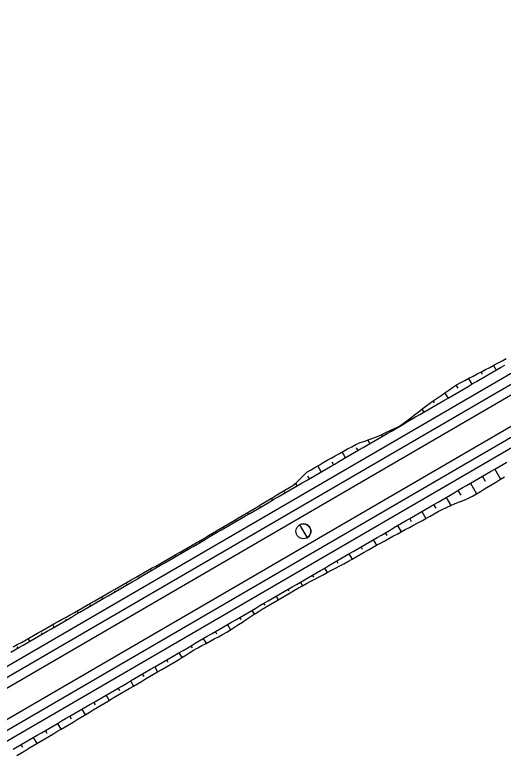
# Model space of a CAD drawing. Extents: x 6503541 to 6503743, y 5888004 to 5888145.
# Drawn here: x 6503578.394 to 6503579.646, y 5888027.228 to 5888029.12 of the extents above; entities that cross this region are included whole.
import ezdxf

# ---------------------------------------------------------------- set-up
doc = ezdxf.new("R2010")
doc.units = 0
doc.layers.add('12', color=7, linetype='Continuous')

msp = doc.modelspace()

# ---------------------------------------------------------------- linework, layer by layer
at = {"layer": '12'}
for p, q in [((6503577.0222, 5888026.665), (6503581.2455, 5888029.12)), ((6503569.2748, 5888022.1337), (6503581.2576, 5888029.0992)), ((6503569.2869, 5888022.113), (6503581.2696, 5888029.0785)), ((6503569.3219, 5888022.0528), (6503581.3046, 5888029.0183)), ((6503569.3339, 5888022.0321), (6503581.3167, 5888028.9976)), ((6503577.1061, 5888026.5222), (6503581.3287, 5888028.9768)), ((6503579.6208, 5888028.2217), (6503579.6274, 5888028.2093)), ((6503579.5926, 5888028.1981), (6503579.589, 5888028.2049)), ((6503579.5571, 5888028.1881), (6503579.5651, 5888028.1731)), ((6503579.5301, 5888028.1634), (6503579.5254, 5888028.1712)), ((6503579.4955, 5888028.151), (6503579.5045, 5888028.1379)), ((6503579.4697, 5888028.1253), (6503579.4658, 5888028.1307)), ((6503579.437, 5888028.1092), (6503579.4425, 5888028.1019)), ((6503579.4098, 5888028.0854), (6503579.4085, 5888028.0872)), ((6503579.3797, 5888028.0657), (6503579.3798, 5888028.0654)), ((6503579.3663, 5888028.0576), (6503579.3654, 5888028.0591)), ((6503579.304, 5888028.0214), (6503579.2987, 5888028.0305)), ((6503579.3339, 5888028.0416), (6503579.3351, 5888028.0395)), ((6503579.2688, 5888028.0103), (6503579.2729, 5888028.0033)), ((6503579.2418, 5888027.9852), (6503579.2332, 5888027.9999)), ((6503579.2062, 5888027.9748), (6503579.2107, 5888027.9671)), ((6503579.1795, 5888027.949), (6503579.1705, 5888027.9645)), ((6503579.6239, 5888027.9558), (6503579.639, 5888027.9298)), ((6503579.1442, 5888027.9381), (6503579.1484, 5888027.9309)), ((6503579.6005, 5888027.9245), (6503579.5928, 5888027.9377)), ((6503579.1173, 5888027.9128), (6503579.1133, 5888027.9196)), ((6503579.5616, 5888027.9196), (6503579.5773, 5888027.8926)), ((6503579.0846, 5888027.8974), (6503579.0862, 5888027.8947)), ((6503579.5379, 5888027.8887), (6503579.5305, 5888027.9015)), ((6503579.055, 5888027.8766), (6503579.0522, 5888027.8815)), ((6503579.4994, 5888027.8834), (6503579.5113, 5888027.8629)), ((6503579.0226, 5888027.8608), (6503579.0239, 5888027.8585)), ((6503579.4736, 5888027.8562), (6503579.4683, 5888027.8653)), ((6503578.9928, 5888027.8405), (6503578.9904, 5888027.8445)), ((6503579.4371, 5888027.8473), (6503579.4476, 5888027.8293)), ((6503578.9605, 5888027.8243), (6503578.9617, 5888027.8224)), ((6503579.4109, 5888027.8207), (6503579.406, 5888027.8292)), ((6503578.9305, 5888027.8043), (6503578.9284, 5888027.8079)), ((6503579.3749, 5888027.8111), (6503579.3842, 5888027.7951)), ((6503578.8984, 5888027.7879), (6503578.8994, 5888027.7862)), ((6503579.3481, 5888027.7855), (6503579.3438, 5888027.793)), ((6503578.8683, 5888027.7681), (6503578.8663, 5888027.7715)), ((6503579.3126, 5888027.7749), (6503579.3209, 5888027.7606)), ((6503578.8361, 5888027.7518), (6503578.8372, 5888027.75)), ((6503579.2855, 5888027.7499), (6503579.2815, 5888027.7568)), ((6503578.806, 5888027.7319), (6503578.8039, 5888027.7356)), ((6503579.2504, 5888027.7387), (6503579.2582, 5888027.7253)), ((6503578.7738, 5888027.7158), (6503578.7749, 5888027.7138)), ((6503579.223, 5888027.7142), (6503579.2193, 5888027.7206)), ((6503578.7438, 5888027.6957), (6503578.7414, 5888027.6999)), ((6503579.1881, 5888027.7025), (6503579.1949, 5888027.691)), ((6503578.7114, 5888027.6798), (6503578.7127, 5888027.6776)), ((6503579.16, 5888027.6792), (6503579.157, 5888027.6844)), ((6503578.6816, 5888027.6595), (6503578.6789, 5888027.6641)), ((6503579.0974, 5888027.6437), (6503579.0948, 5888027.6482)), ((6503579.1259, 5888027.6663), (6503579.1313, 5888027.6571)), ((6503578.649, 5888027.6439), (6503578.6504, 5888027.6414)), ((6503579.0637, 5888027.6301), (6503579.0689, 5888027.6211)), ((6503578.6193, 5888027.6234), (6503578.6163, 5888027.6285)), ((6503579.0352, 5888027.6075), (6503579.0325, 5888027.6121)), ((6503578.5571, 5888027.5872), (6503578.5537, 5888027.5929)), ((6503578.5866, 5888027.608), (6503578.5882, 5888027.6053)), ((6503579.0014, 5888027.594), (6503579.0073, 5888027.5839)), ((6503578.9737, 5888027.57), (6503578.9703, 5888027.5759)), ((6503578.4948, 5888027.551), (6503578.4911, 5888027.5574)), ((6503578.5242, 5888027.5721), (6503578.5259, 5888027.5691)), ((6503578.9392, 5888027.5578), (6503578.947, 5888027.5443)), ((6503578.4617, 5888027.5363), (6503578.4637, 5888027.5329)), ((6503578.912, 5888027.5329), (6503578.908, 5888027.5397)), ((6503578.4326, 5888027.5148), (6503578.4284, 5888027.522)), ((6503578.8769, 5888027.5216), (6503578.8841, 5888027.5093)), ((6503578.3992, 5888027.5005), (6503578.4014, 5888027.4967)), ((6503578.849, 5888027.4979), (6503578.8458, 5888027.5035)), ((6503578.8147, 5888027.4854), (6503578.8219, 5888027.473)), ((6503578.7873, 5888027.4608), (6503578.7835, 5888027.4673)), ((6503578.7524, 5888027.4492), (6503578.76, 5888027.4362)), ((6503578.7251, 5888027.4246), (6503578.7213, 5888027.4311)), ((6503578.6902, 5888027.413), (6503578.6977, 5888027.4)), ((6503578.6629, 5888027.3883), (6503578.659, 5888027.395)), ((6503578.6279, 5888027.3769), (6503578.6358, 5888027.3633)), ((6503578.6008, 5888027.3518), (6503578.5968, 5888027.3588)), ((6503578.5657, 5888027.3407), (6503578.574, 5888027.3263)), ((6503578.5388, 5888027.3152), (6503578.5346, 5888027.3226)), ((6503578.5034, 5888027.3045), (6503578.5122, 5888027.2893)), ((6503578.4768, 5888027.2787), (6503578.4723, 5888027.2864)), ((6503578.4412, 5888027.2683), (6503578.4503, 5888027.2527)), ((6503578.4147, 5888027.2423), (6503578.4101, 5888027.2502))]:
    msp.add_line(p, q, dxfattribs=at)
for points in [[(6503579.3797, 5888028.0657), (6503579.3896, 5888028.0725), (6503579.3991, 5888028.0799), (6503579.4087, 5888028.0873), (6503579.4183, 5888028.0947), (6503579.4278, 5888028.1021), (6503579.4374, 5888028.1096), (6503579.447, 5888028.1169), (6503579.4566, 5888028.1243), (6503579.4665, 5888028.1312), (6503579.4764, 5888028.138), (6503579.4863, 5888028.1448), (6503579.4963, 5888028.1515), (6503579.5062, 5888028.1583), (6503579.5162, 5888028.1651), (6503579.5262, 5888028.1717), (6503579.5368, 5888028.1774), (6503579.5474, 5888028.183), (6503579.558, 5888028.1886), (6503579.5687, 5888028.1942), (6503579.5793, 5888028.1998), (6503579.5899, 5888028.2054), (6503579.6005, 5888028.211), (6503579.6112, 5888028.2166), (6503579.6218, 5888028.2222), (6503579.6324, 5888028.2278), (6503579.643, 5888028.2334), (6503579.6536, 5888028.239)], [(6503578.3838, 5888027.4865), (6503578.3942, 5888027.4925), (6503578.4046, 5888027.4985), (6503578.415, 5888027.5046), (6503578.4253, 5888027.5106), (6503578.4357, 5888027.5166), (6503578.4461, 5888027.5227), (6503578.4565, 5888027.5287), (6503578.4668, 5888027.5347), (6503578.4772, 5888027.5408), (6503578.4876, 5888027.5468), (6503578.498, 5888027.5528), (6503578.5083, 5888027.5588), (6503578.5187, 5888027.5649), (6503578.5291, 5888027.5709), (6503578.5395, 5888027.5769), (6503578.5498, 5888027.583), (6503578.5602, 5888027.589), (6503578.5706, 5888027.595), (6503578.581, 5888027.6011), (6503578.5913, 5888027.6071), (6503578.6017, 5888027.6131), (6503578.6121, 5888027.6191), (6503578.6224, 5888027.6252), (6503578.6328, 5888027.6312), (6503578.6432, 5888027.6372), (6503578.6536, 5888027.6433), (6503578.6639, 5888027.6493), (6503578.6743, 5888027.6553), (6503578.6847, 5888027.6614), (6503578.6951, 5888027.6674), (6503578.7054, 5888027.6734), (6503578.7158, 5888027.6795), (6503578.7262, 5888027.6855), (6503578.7366, 5888027.6915), (6503578.7469, 5888027.6975), (6503578.7573, 5888027.7036), (6503578.7677, 5888027.7096), (6503578.7781, 5888027.7156), (6503578.7884, 5888027.7217), (6503578.7988, 5888027.7277), (6503578.8092, 5888027.7337), (6503578.8196, 5888027.7398), (6503578.8299, 5888027.7458), (6503578.8403, 5888027.7518), (6503578.8507, 5888027.7579), (6503578.8611, 5888027.7639), (6503578.8714, 5888027.7699), (6503578.8818, 5888027.7759), (6503578.8922, 5888027.782), (6503578.9026, 5888027.788), (6503578.9129, 5888027.794), (6503578.9233, 5888027.8001), (6503578.9337, 5888027.8061), (6503578.9441, 5888027.8121), (6503578.9544, 5888027.8182), (6503578.9648, 5888027.8242), (6503578.9752, 5888027.8302), (6503578.9856, 5888027.8363), (6503578.9959, 5888027.8423), (6503579.0063, 5888027.8483), (6503579.0167, 5888027.8543), (6503579.0271, 5888027.8604), (6503579.0374, 5888027.8664), (6503579.0478, 5888027.8724), (6503579.0582, 5888027.8785), (6503579.0686, 5888027.8845), (6503579.0789, 5888027.8905), (6503579.0893, 5888027.8966), (6503579.0997, 5888027.9026), (6503579.1101, 5888027.9086), (6503579.1204, 5888027.9147), (6503579.1308, 5888027.9207), (6503579.1412, 5888027.9267), (6503579.1516, 5888027.9327), (6503579.1619, 5888027.9388), (6503579.1723, 5888027.9448), (6503579.1827, 5888027.9508), (6503579.193, 5888027.9569), (6503579.2034, 5888027.9629), (6503579.2138, 5888027.9689), (6503579.2242, 5888027.975), (6503579.2345, 5888027.981), (6503579.2449, 5888027.987), (6503579.2553, 5888027.993), (6503579.2657, 5888027.9991), (6503579.276, 5888028.0051), (6503579.2864, 5888028.0111), (6503579.2968, 5888028.0172), (6503579.3072, 5888028.0232), (6503579.3175, 5888028.0292), (6503579.3279, 5888028.0353), (6503579.3383, 5888028.0413), (6503579.3487, 5888028.0473), (6503579.359, 5888028.0534), (6503579.3694, 5888028.0594), (6503579.3798, 5888028.0654), (6503579.3902, 5888028.0714), (6503579.4005, 5888028.0775), (6503579.4109, 5888028.0835), (6503579.4213, 5888028.0895), (6503579.4317, 5888028.0956), (6503579.442, 5888028.1016), (6503579.4524, 5888028.1076), (6503579.4628, 5888028.1137), (6503579.4732, 5888028.1197), (6503579.4835, 5888028.1257), (6503579.4939, 5888028.1318), (6503579.5043, 5888028.1378), (6503579.5147, 5888028.1438), (6503579.525, 5888028.1498), (6503579.5354, 5888028.1559), (6503579.5458, 5888028.1619), (6503579.5562, 5888028.1679), (6503579.5665, 5888028.174), (6503579.5769, 5888028.18), (6503579.5873, 5888028.186), (6503579.5977, 5888028.1921), (6503579.608, 5888028.1981), (6503579.6184, 5888028.2041), (6503579.6288, 5888028.2102), (6503579.6392, 5888028.2162), (6503579.6495, 5888028.2222)], [(6503578.3898, 5888027.5002), (6503578.4002, 5888027.5061), (6503578.4107, 5888027.512), (6503578.4211, 5888027.5179), (6503578.4315, 5888027.5238), (6503578.442, 5888027.5297), (6503578.4524, 5888027.5356), (6503578.4629, 5888027.5415), (6503578.4733, 5888027.5474), (6503578.4838, 5888027.5533), (6503578.4942, 5888027.5592), (6503578.5047, 5888027.5651), (6503578.5151, 5888027.571), (6503578.5256, 5888027.5769), (6503578.536, 5888027.5828), (6503578.5465, 5888027.5888), (6503578.5569, 5888027.5947), (6503578.5673, 5888027.6006), (6503578.5778, 5888027.6065), (6503578.5882, 5888027.6125), (6503578.5986, 5888027.6184), (6503578.6091, 5888027.6243), (6503578.6195, 5888027.6303), (6503578.6299, 5888027.6362), (6503578.6404, 5888027.6421), (6503578.6508, 5888027.6481), (6503578.6612, 5888027.654), (6503578.6716, 5888027.66), (6503578.682, 5888027.6659), (6503578.6925, 5888027.6719), (6503578.7029, 5888027.6779), (6503578.7133, 5888027.6838), (6503578.7237, 5888027.6898), (6503578.7341, 5888027.6957), (6503578.7446, 5888027.7017), (6503578.755, 5888027.7076), (6503578.7654, 5888027.7136), (6503578.7758, 5888027.7195), (6503578.7862, 5888027.7255), (6503578.7966, 5888027.7315), (6503578.807, 5888027.7374), (6503578.8174, 5888027.7434), (6503578.8279, 5888027.7494), (6503578.8383, 5888027.7554), (6503578.8487, 5888027.7613), (6503578.8591, 5888027.7673), (6503578.8695, 5888027.7733), (6503578.8798, 5888027.7793), (6503578.8902, 5888027.7854), (6503578.9005, 5888027.7915), (6503578.9109, 5888027.7976), (6503578.9212, 5888027.8037), (6503578.9315, 5888027.8098), (6503578.9419, 5888027.8159), (6503578.9522, 5888027.822), (6503578.9626, 5888027.8281), (6503578.9729, 5888027.8342), (6503578.9832, 5888027.8403), (6503578.9935, 5888027.8464), (6503579.0038, 5888027.8525), (6503579.0141, 5888027.8587), (6503579.0244, 5888027.8649), (6503579.0347, 5888027.871), (6503579.045, 5888027.8772), (6503579.0553, 5888027.8834), (6503579.0656, 5888027.8896), (6503579.0759, 5888027.8958), (6503579.0862, 5888027.9019), (6503579.0965, 5888027.9081), (6503579.1067, 5888027.9143), (6503579.1162, 5888027.9219), (6503579.125, 5888027.9307), (6503579.1337, 5888027.9395), (6503579.1428, 5888027.9479), (6503579.1531, 5888027.954), (6503579.1633, 5888027.9602), (6503579.1736, 5888027.9664), (6503579.1839, 5888027.9725), (6503579.1944, 5888027.9784), (6503579.2049, 5888027.9842), (6503579.2154, 5888027.99), (6503579.2259, 5888027.9958), (6503579.2364, 5888028.0017), (6503579.2469, 5888028.0075), (6503579.2574, 5888028.0133), (6503579.2679, 5888028.0191), (6503579.2791, 5888028.0237), (6503579.2907, 5888028.0277), (6503579.3022, 5888028.0317), (6503579.3138, 5888028.0357), (6503579.325, 5888028.0402), (6503579.336, 5888028.0453), (6503579.3469, 5888028.0504), (6503579.3578, 5888028.0555), (6503579.3687, 5888028.0606), (6503579.3797, 5888028.0657)], [(6503578.3894, 5888027.2382), (6503578.3997, 5888027.2442), (6503578.4101, 5888027.2502), (6503578.4205, 5888027.2563), (6503578.4309, 5888027.2623), (6503578.4412, 5888027.2683), (6503578.4516, 5888027.2744), (6503578.462, 5888027.2804), (6503578.4724, 5888027.2864), (6503578.4827, 5888027.2925), (6503578.4931, 5888027.2985), (6503578.5035, 5888027.3045), (6503578.5139, 5888027.3106), (6503578.5242, 5888027.3166), (6503578.5346, 5888027.3226), (6503578.545, 5888027.3286), (6503578.5554, 5888027.3347), (6503578.5657, 5888027.3407), (6503578.5761, 5888027.3467), (6503578.5865, 5888027.3528), (6503578.5969, 5888027.3588), (6503578.6072, 5888027.3648), (6503578.6176, 5888027.3709), (6503578.628, 5888027.3769), (6503578.6384, 5888027.3829), (6503578.6487, 5888027.389), (6503578.6591, 5888027.395), (6503578.6695, 5888027.401), (6503578.6798, 5888027.407), (6503578.6902, 5888027.4131), (6503578.7006, 5888027.4191), (6503578.711, 5888027.4251), (6503578.7213, 5888027.4312), (6503578.7317, 5888027.4372), (6503578.7421, 5888027.4432), (6503578.7525, 5888027.4493), (6503578.7628, 5888027.4553), (6503578.7732, 5888027.4613), (6503578.7836, 5888027.4674), (6503578.794, 5888027.4734), (6503578.8043, 5888027.4794), (6503578.8147, 5888027.4854), (6503578.8251, 5888027.4915), (6503578.8355, 5888027.4975), (6503578.8458, 5888027.5035), (6503578.8562, 5888027.5096), (6503578.8666, 5888027.5156), (6503578.877, 5888027.5216), (6503578.8873, 5888027.5277), (6503578.8977, 5888027.5337), (6503578.9081, 5888027.5397), (6503578.9185, 5888027.5458), (6503578.9288, 5888027.5518), (6503578.9392, 5888027.5578), (6503578.9496, 5888027.5638), (6503578.96, 5888027.5699), (6503578.9703, 5888027.5759), (6503578.9807, 5888027.5819), (6503578.9911, 5888027.588), (6503579.0015, 5888027.594), (6503579.0118, 5888027.6), (6503579.0222, 5888027.6061), (6503579.0326, 5888027.6121), (6503579.043, 5888027.6181), (6503579.0533, 5888027.6241), (6503579.0637, 5888027.6302), (6503579.0741, 5888027.6362), (6503579.0845, 5888027.6422), (6503579.0948, 5888027.6483), (6503579.1052, 5888027.6543), (6503579.1156, 5888027.6603), (6503579.126, 5888027.6664), (6503579.1363, 5888027.6724), (6503579.1467, 5888027.6784), (6503579.1571, 5888027.6845), (6503579.1675, 5888027.6905), (6503579.1778, 5888027.6965), (6503579.1882, 5888027.7025), (6503579.1986, 5888027.7086), (6503579.209, 5888027.7146), (6503579.2193, 5888027.7206), (6503579.2297, 5888027.7267), (6503579.2401, 5888027.7327), (6503579.2504, 5888027.7387), (6503579.2608, 5888027.7448), (6503579.2712, 5888027.7508), (6503579.2816, 5888027.7568), (6503579.2919, 5888027.7629), (6503579.3023, 5888027.7689), (6503579.3127, 5888027.7749), (6503579.3231, 5888027.7809), (6503579.3334, 5888027.787), (6503579.3438, 5888027.793), (6503579.3542, 5888027.799), (6503579.3646, 5888027.8051), (6503579.3749, 5888027.8111), (6503579.3853, 5888027.8171), (6503579.3957, 5888027.8232), (6503579.4061, 5888027.8292), (6503579.4164, 5888027.8352), (6503579.4268, 5888027.8413), (6503579.4372, 5888027.8473), (6503579.4476, 5888027.8533), (6503579.4579, 5888027.8593), (6503579.4683, 5888027.8654), (6503579.4787, 5888027.8714), (6503579.4891, 5888027.8774), (6503579.4994, 5888027.8835), (6503579.5098, 5888027.8895), (6503579.5202, 5888027.8955), (6503579.5306, 5888027.9016), (6503579.5409, 5888027.9076), (6503579.5513, 5888027.9136), (6503579.5617, 5888027.9197), (6503579.5721, 5888027.9257), (6503579.5824, 5888027.9317), (6503579.5928, 5888027.9377), (6503579.6032, 5888027.9438), (6503579.6136, 5888027.9498), (6503579.6239, 5888027.9558), (6503579.6343, 5888027.9619), (6503579.6447, 5888027.9679), (6503579.6551, 5888027.9739)], [(6503578.3987, 5888027.2222), (6503578.409, 5888027.2283), (6503578.4193, 5888027.2344), (6503578.4297, 5888027.2405), (6503578.44, 5888027.2466), (6503578.4503, 5888027.2527), (6503578.4607, 5888027.2588), (6503578.471, 5888027.2649), (6503578.4813, 5888027.271), (6503578.4917, 5888027.2771), (6503578.502, 5888027.2832), (6503578.5123, 5888027.2894), (6503578.5226, 5888027.2955), (6503578.5329, 5888027.3017), (6503578.5432, 5888027.3079), (6503578.5535, 5888027.314), (6503578.5638, 5888027.3202), (6503578.5741, 5888027.3264), (6503578.5844, 5888027.3325), (6503578.5947, 5888027.3387), (6503578.605, 5888027.3449), (6503578.6152, 5888027.351), (6503578.6255, 5888027.3572), (6503578.6359, 5888027.3633), (6503578.6462, 5888027.3695), (6503578.6565, 5888027.3756), (6503578.6668, 5888027.3818), (6503578.6771, 5888027.3879), (6503578.6874, 5888027.394), (6503578.6978, 5888027.4), (6503578.7082, 5888027.4061), (6503578.7185, 5888027.4121), (6503578.7289, 5888027.4182), (6503578.7393, 5888027.4242), (6503578.7496, 5888027.4302), (6503578.76, 5888027.4363), (6503578.7704, 5888027.4423), (6503578.7808, 5888027.4483), (6503578.7912, 5888027.4543), (6503578.8015, 5888027.4604), (6503578.8118, 5888027.4666), (6503578.8219, 5888027.4731), (6503578.832, 5888027.4795), (6503578.8422, 5888027.486), (6503578.8523, 5888027.4924), (6503578.8629, 5888027.498), (6503578.8735, 5888027.5037), (6503578.8841, 5888027.5093), (6503578.8947, 5888027.515), (6503578.9053, 5888027.5206), (6503578.9159, 5888027.5262), (6503578.9265, 5888027.5319), (6503578.937, 5888027.5377), (6503578.9471, 5888027.5443), (6503578.9571, 5888027.5509), (6503578.9671, 5888027.5575), (6503578.9772, 5888027.5641), (6503578.9872, 5888027.5707), (6503578.9973, 5888027.5773), (6503579.0073, 5888027.5839), (6503579.0174, 5888027.5905), (6503579.0276, 5888027.5968), (6503579.0379, 5888027.6029), (6503579.0482, 5888027.609), (6503579.0586, 5888027.6151), (6503579.069, 5888027.6212), (6503579.0793, 5888027.6272), (6503579.0897, 5888027.6332), (6503579.1001, 5888027.6392), (6503579.1105, 5888027.6453), (6503579.1208, 5888027.6513), (6503579.1313, 5888027.6571), (6503579.1419, 5888027.6628), (6503579.1525, 5888027.6684), (6503579.1631, 5888027.6741), (6503579.1737, 5888027.6797), (6503579.1843, 5888027.6854), (6503579.1949, 5888027.691), (6503579.2055, 5888027.6966), (6503579.2161, 5888027.7023), (6503579.2267, 5888027.7079), (6503579.2373, 5888027.7135), (6503579.2478, 5888027.7194), (6503579.2582, 5888027.7253), (6503579.2687, 5888027.7312), (6503579.2791, 5888027.7371), (6503579.2896, 5888027.743), (6503579.3001, 5888027.7489), (6503579.3105, 5888027.7548), (6503579.321, 5888027.7607), (6503579.3314, 5888027.7665), (6503579.342, 5888027.7723), (6503579.3525, 5888027.778), (6503579.3631, 5888027.7837), (6503579.3736, 5888027.7894), (6503579.3842, 5888027.7952), (6503579.3948, 5888027.8009), (6503579.4053, 5888027.8066), (6503579.4159, 5888027.8123), (6503579.4265, 5888027.818), (6503579.4371, 5888027.8236), (6503579.4476, 5888027.8293), (6503579.4582, 5888027.835), (6503579.4686, 5888027.841), (6503579.479, 5888027.847), (6503579.4895, 5888027.8527), (6503579.5004, 5888027.8579), (6503579.5113, 5888027.863), (6503579.5226, 5888027.8674), (6503579.534, 5888027.8717), (6503579.5454, 5888027.876), (6503579.5564, 5888027.8811), (6503579.5669, 5888027.8869), (6503579.5774, 5888027.8927), (6503579.5877, 5888027.8988), (6503579.5979, 5888027.9051), (6503579.6082, 5888027.9113), (6503579.6185, 5888027.9175), (6503579.6288, 5888027.9237), (6503579.639, 5888027.9299), (6503579.6493, 5888027.936)], [(6503579.1239, 5888027.8131), (6503579.1432, 5888027.7799)]]:
    msp.add_lwpolyline(points, dxfattribs=at)
msp.add_circle((6503579.1336, 5888027.7965), 0.0192, dxfattribs=at)
for start, end in [(355.7219, 120.1691), (300.1691, 355.7219)]:
    msp.add_arc((6503579.1336, 5888027.7965), 0.0192, start, end, dxfattribs=at)

doc.saveas('drawing.dxf')
